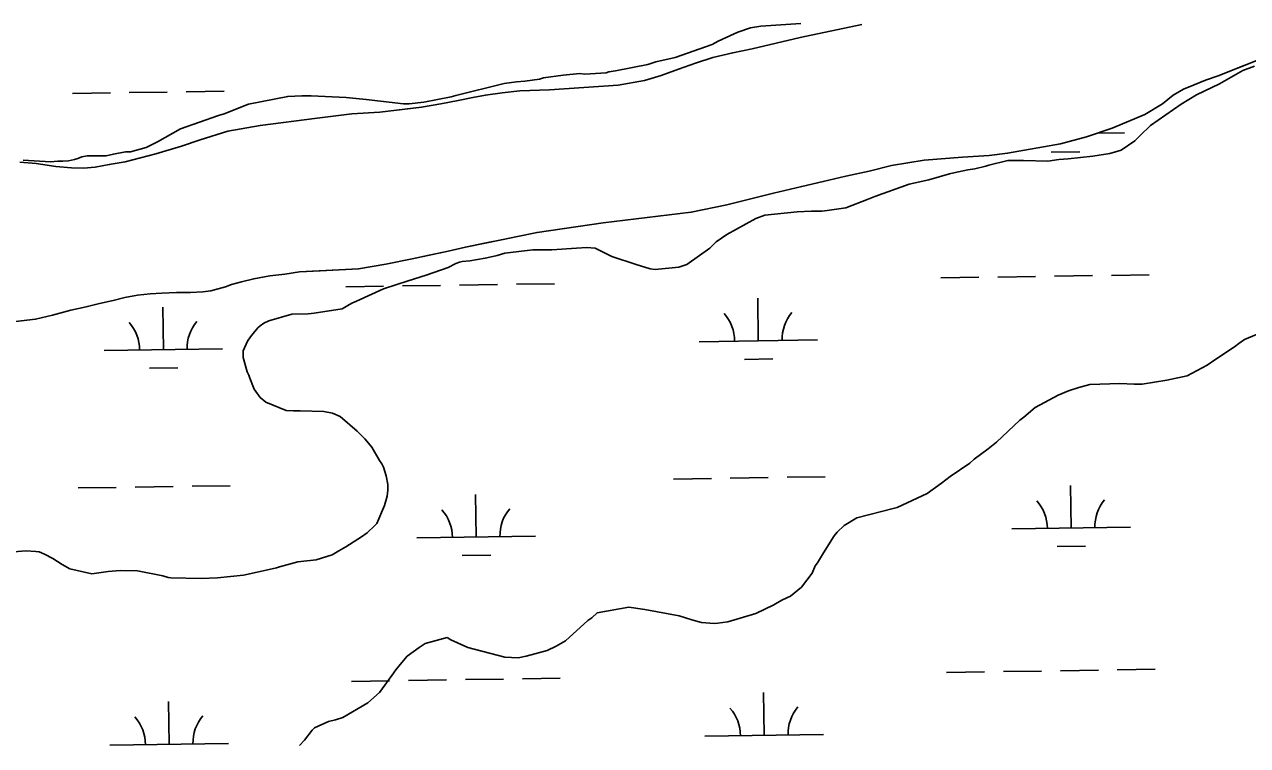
# Model space of a CAD drawing. Extents: x 3807117 to 3845308, y 337856 to 363736.
# Drawn here: x 3835869 to 3836900, y 344394 to 345002 of the extents above; entities that cross this region are included whole.
import ezdxf

# ---------------------------------------------------------------- set-up
doc = ezdxf.new("R2010")
doc.units = 0
for name, color, linetype in [('V-SITE-VEGE', 7, 'Continuous'), ('V-TOPO-SHOR', 7, 'Continuous'), ('V-WETL-SWMP', 7, 'Continuous')]:
    doc.layers.add(name, color=color, linetype=linetype)

msp = doc.modelspace()

# ---------------------------------------------------------------- linework, layer by layer
at = {"layer": 'V-SITE-VEGE'}
for p, q in [((3836896.2, 344963.3), (3836905.9, 344967)), ((3836876.4, 344952.2), (3836896.2, 344963.3)), ((3836857.1, 344942.9), (3836876.4, 344952.2)), ((3836818.4, 344917), (3836844.2, 344935.1)), ((3836844.2, 344935.1), (3836857.1, 344942.9)), ((3836809.7, 344908.7), (3836818.4, 344917)), ((3836793.5, 344896.3), (3836805.1, 344904.1)), ((3836805.1, 344904.1), (3836809.7, 344908.7)), ((3836783.9, 344893.5), (3836790.8, 344895.3)), ((3836790.8, 344895.3), (3836793.5, 344896.3)), ((3836679.3, 344882.7), (3836682, 344883.6)), ((3836682, 344883.6), (3836698.1, 344887.4)), ((3836698.1, 344887.4), (3836711.1, 344887.4)), ((3836711.1, 344887.4), (3836731.8, 344886.9)), ((3836731.8, 344886.9), (3836741, 344888.3)), ((3836741, 344888.3), (3836748.8, 344888.8)), ((3836748.8, 344888.8), (3836769.6, 344891.2)), ((3836769.6, 344891.2), (3836783.9, 344893.5)), ((3836631.3, 344871.1), (3836648.9, 344876.2)), ((3836648.9, 344876.2), (3836652.5, 344877.1)), ((3836652.5, 344877.1), (3836664.1, 344879.5)), ((3836664.1, 344879.5), (3836670, 344880.4)), ((3836670, 344880.4), (3836679.3, 344882.7)), ((3836585.7, 344857.2), (3836614.8, 344867.4)), ((3836614.8, 344867.4), (3836631.3, 344871.1)), ((3836561.3, 344847.5), (3836580.2, 344854.9)), ((3836580.2, 344854.9), (3836585.7, 344857.2)), ((3836493.1, 344841.4), (3836520.3, 344844.2)), ((3836520.3, 344844.2), (3836532.3, 344844.7)), ((3836532.3, 344844.7), (3836541, 344844.7)), ((3836541, 344844.7), (3836545.7, 344845.2)), ((3836545.7, 344845.2), (3836561.3, 344847.5)), ((3836460.9, 344825.2), (3836485.3, 344838.6)), ((3836485.3, 344838.6), (3836493.1, 344841.4)), ((3836452.1, 344818.8), (3836460.9, 344825.2)), ((3836273.8, 344809.3), (3836297.3, 344812.1)), ((3836297.3, 344812.1), (3836313.4, 344812.1)), ((3836313.4, 344812.1), (3836334.1, 344813.5)), ((3836334.1, 344813.5), (3836342.9, 344814)), ((3836342.9, 344814), (3836349.8, 344813.5)), ((3836349.8, 344813.5), (3836364.1, 344806.6)), ((3836427.3, 344799.8), (3836446.6, 344813.7)), ((3836446.6, 344813.7), (3836452.1, 344818.8)), ((3836232.3, 344800.5), (3836235.5, 344801.8)), ((3836235.5, 344801.8), (3836237.8, 344802.3)), ((3836237.8, 344802.3), (3836244.3, 344802.8)), ((3836244.3, 344802.8), (3836257.2, 344805.1)), ((3836257.2, 344805.1), (3836263.6, 344806.5)), ((3836263.6, 344806.5), (3836267.3, 344807.4)), ((3836267.3, 344807.4), (3836273.8, 344809.3)), ((3836364.1, 344806.6), (3836384.4, 344799.8)), ((3836192.2, 344786.1), (3836207.4, 344790.7)), ((3836207.4, 344790.7), (3836225.9, 344797.2)), ((3836225.9, 344797.2), (3836232.3, 344800.5)), ((3836384.4, 344799.8), (3836396.4, 344796.1)), ((3836396.4, 344796.1), (3836400.5, 344795.6)), ((3836400.5, 344795.6), (3836420.4, 344797.5)), ((3836420.4, 344797.5), (3836427.3, 344799.8)), ((3836171.5, 344779.2), (3836192.2, 344786.1)), ((3836148.5, 344769), (3836171.5, 344779.2)), ((3836113, 344758.8), (3836136.5, 344762.5)), ((3836136.5, 344762.5), (3836144.8, 344767.1)), ((3836144.8, 344767.1), (3836148.5, 344769)), ((3836067.4, 344748.1), (3836070.6, 344750.4)), ((3836070.6, 344750.4), (3836074.7, 344752.3)), ((3836074.7, 344752.3), (3836094.1, 344757.8)), ((3836094.1, 344757.8), (3836107.9, 344758.3)), ((3836107.9, 344758.3), (3836113, 344758.8)), ((3836059.1, 344738.9), (3836061.4, 344741.7)), ((3836061.4, 344741.7), (3836065.5, 344746.3)), ((3836065.5, 344746.3), (3836067.4, 344748.1)), ((3836907.6, 344740.7), (3836897.5, 344736.5)), ((3836053.1, 344726.9), (3836056.8, 344735.2)), ((3836056.8, 344735.2), (3836059.1, 344738.9)), ((3836889.2, 344730.5), (3836872.6, 344719.4)), ((3836892.9, 344733.3), (3836889.2, 344730.5)), ((3836897.5, 344736.5), (3836892.9, 344733.3)), ((3836053.1, 344721.4), (3836053.1, 344726.9)), ((3836056.4, 344709.4), (3836053.1, 344721.4)), ((3836872.6, 344719.4), (3836866.2, 344714.8)), ((3836057.8, 344706.6), (3836056.4, 344709.4)), ((3836866.2, 344714.8), (3836849.1, 344706)), ((3836058.7, 344703.9), (3836057.8, 344706.6)), ((3836062.4, 344694.6), (3836058.7, 344703.9)), ((3836767.1, 344698.5), (3836757.9, 344696.2)), ((3836792.5, 344699.5), (3836767.1, 344698.5)), ((3836804.4, 344699), (3836792.5, 344699.5)), ((3836811.4, 344699), (3836804.4, 344699)), ((3836832.1, 344702.3), (3836811.4, 344699)), ((3836849.1, 344706), (3836832.1, 344702.3)), ((3836067.5, 344687.7), (3836062.4, 344694.6)), ((3836072.1, 344683.6), (3836067.5, 344687.7)), ((3836740.4, 344689.7), (3836721.1, 344679.1)), ((3836749.1, 344693.4), (3836740.4, 344689.7)), ((3836757.9, 344696.2), (3836749.1, 344693.4)), ((3836089.2, 344676.7), (3836072.1, 344683.6)), ((3836721.1, 344679.1), (3836711.4, 344671.2)), ((3836095.6, 344676.3), (3836089.2, 344676.7)), ((3836101.1, 344676.3), (3836095.6, 344676.3)), ((3836121, 344675.8), (3836101.1, 344676.3)), ((3836128.3, 344674.5), (3836121, 344675.8)), ((3836134.8, 344671.7), (3836128.3, 344674.5)), ((3836149.1, 344659.3), (3836134.8, 344671.7)), ((3836708.2, 344668.4), (3836688.4, 344650)), ((3836711.4, 344671.2), (3836708.2, 344668.4)), ((3836155.6, 344652.8), (3836149.1, 344659.3)), ((3836161.6, 344645.9), (3836155.6, 344652.8)), ((3836688.4, 344650), (3836681.5, 344644.4)), ((3836168, 344634.4), (3836161.6, 344645.9)), ((3836681.5, 344644.4), (3836669.5, 344635.7)), ((3836169.9, 344631.7), (3836168, 344634.4)), ((3836171.3, 344628.9), (3836169.9, 344631.7)), ((3836173.6, 344621.5), (3836171.3, 344628.9)), ((3836665.8, 344632.4), (3836649.2, 344620.9)), ((3836669.5, 344635.7), (3836665.8, 344632.4)), ((3836175, 344614.2), (3836173.6, 344621.5)), ((3836641.9, 344615.3), (3836629.9, 344606.6)), ((3836649.2, 344620.9), (3836641.9, 344615.3)), ((3836174.5, 344604.5), (3836175, 344609.6)), ((3836175, 344609.6), (3836175, 344614.2)), ((3836629.9, 344606.6), (3836604.6, 344595)), ((3836165.8, 344581.4), (3836172.2, 344596.6)), ((3836172.2, 344596.6), (3836174.5, 344604.5)), ((3836604.6, 344595), (3836601.3, 344594.1)), ((3836570.5, 344586.2), (3836559.9, 344579.7)), ((3836601.3, 344594.1), (3836570.5, 344586.2)), ((3836157.5, 344573.6), (3836164, 344579.6)), ((3836164, 344579.6), (3836165.8, 344581.4)), ((3836553.9, 344574.2), (3836551.6, 344571)), ((3836559.9, 344579.7), (3836553.9, 344574.2)), ((3836139.6, 344561.6), (3836152.9, 344570.3)), ((3836152.9, 344570.3), (3836157.5, 344573.6)), ((3836551.6, 344571), (3836542.4, 344556.6)), ((3835852.4, 344557), (3835869.9, 344558.4)), ((3835869.9, 344558.4), (3835878.2, 344557.9)), ((3835878.2, 344557.9), (3835881, 344557.5)), ((3835881, 344557.5), (3835885.6, 344555.6)), ((3835885.6, 344555.6), (3835892.5, 344552)), ((3836114.7, 344550.9), (3836128.1, 344555.1)), ((3836128.1, 344555.1), (3836133.6, 344558.3)), ((3836133.6, 344558.3), (3836139.6, 344561.6)), ((3836542.4, 344556.6), (3836537.4, 344548.3)), ((3835892.5, 344552), (3835900.4, 344546.9)), ((3835900.4, 344546.9), (3835906.8, 344543.2)), ((3835906.8, 344543.2), (3835925.3, 344539.1)), ((3836072.3, 344542.1), (3836081.1, 344544)), ((3836081.1, 344544), (3836083.8, 344544.9)), ((3836083.8, 344544.9), (3836099, 344549.1)), ((3836099, 344549.1), (3836101.8, 344549.5)), ((3836101.8, 344549.5), (3836114.7, 344550.9)), ((3836535.5, 344545.6), (3836532.8, 344539.6)), ((3836537.4, 344548.3), (3836535.5, 344545.6)), ((3835925.3, 344539.1), (3835939.1, 344541)), ((3835939.1, 344541), (3835949.2, 344541.9)), ((3835949.2, 344541.9), (3835964, 344541.5)), ((3835964, 344541.5), (3835985.2, 344537.4)), ((3835985.2, 344537.4), (3835989.8, 344536)), ((3835989.8, 344536), (3835992.1, 344535.5)), ((3835992.1, 344535.5), (3836017.5, 344535.1)), ((3836017.5, 344535.1), (3836031.3, 344535.6)), ((3836031.3, 344535.6), (3836053.4, 344537.9)), ((3836053.4, 344537.9), (3836064.9, 344540.3)), ((3836064.9, 344540.3), (3836072.3, 344542.1)), ((3836532.8, 344539.6), (3836524, 344527.6)), ((3836524, 344527.6), (3836514.8, 344520.2)), ((3836500.5, 344512.8), (3836485.3, 344505.4)), ((3836503.3, 344514.6), (3836500.5, 344512.8)), ((3836507.9, 344517), (3836503.3, 344514.6)), ((3836514.8, 344520.2), (3836507.9, 344517)), ((3836347.1, 344502), (3836343.8, 344499.7)), ((3836351.7, 344506.1), (3836347.1, 344502)), ((3836378.4, 344510.8), (3836351.7, 344506.1)), ((3836391.8, 344508.9), (3836378.4, 344510.8)), ((3836420.8, 344503.5), (3836391.8, 344508.9)), ((3836431.4, 344500.2), (3836420.8, 344503.5)), ((3836485.3, 344505.4), (3836461.8, 344498.5)), ((3836343.8, 344499.7), (3836325, 344482.6)), ((3836439.7, 344498), (3836431.4, 344500.2)), ((3836450.3, 344497), (3836439.7, 344498)), ((3836453.5, 344497.5), (3836450.3, 344497)), ((3836461.8, 344498.5), (3836453.5, 344497.5)), ((3836225, 344485.2), (3836206.5, 344480.1)), ((3836228.2, 344483.3), (3836225, 344485.2)), ((3836242.5, 344476.9), (3836228.2, 344483.3)), ((3836325, 344482.6), (3836317.1, 344478)), ((3836201.5, 344476.9), (3836191.3, 344469.5)), ((3836206.5, 344480.1), (3836201.5, 344476.9)), ((3836273.8, 344468.7), (3836242.5, 344476.9)), ((3836309.3, 344474.2), (3836291.8, 344469.6)), ((3836317.1, 344478), (3836309.3, 344474.2)), ((3836185.4, 344462.5), (3836181.7, 344457.9)), ((3836191.3, 344469.5), (3836185.4, 344462.5)), ((3836284.9, 344468.2), (3836273.8, 344468.7)), ((3836291.8, 344469.6), (3836284.9, 344468.2)), ((3836178.5, 344453.3), (3836167.9, 344439)), ((3836181.7, 344457.9), (3836178.5, 344453.3)), ((3836158.2, 344430.2), (3836137, 344417.8)), ((3836167.9, 344439), (3836158.2, 344430.2)), ((3836113.1, 344409), (3836111.2, 344407.1)), ((3836125, 344414.5), (3836113.1, 344409)), ((3836131, 344415.9), (3836125, 344414.5)), ((3836137, 344417.8), (3836131, 344415.9)), ((3836104.8, 344398.8), (3836100.6, 344394.2)), ((3836111.2, 344407.1), (3836104.8, 344398.8))]:
    msp.add_line(p, q, dxfattribs=at)
msp.add_lwpolyline([(3836523.3, 345003), (3836489.6, 345000.7), (3836480.9, 344999.3), (3836470.3, 344995.6), (3836467.1, 344994.2), (3836453.7, 344988.2), (3836448.6, 344985.4), (3836417.3, 344974.3), (3836401.2, 344970.6), (3836394.3, 344968.3), (3836367.1, 344963.2), (3836361.5, 344962.2), (3836359.2, 344961.3), (3836341.3, 344960.3), (3836337.1, 344960.8), (3836322.8, 344959.4), (3836306.2, 344957.1), (3836303, 344956.1), (3836290.6, 344954.3), (3836283.7, 344953.8), (3836273.1, 344952.4), (3836232.5, 344942.2), (3836228.4, 344941.3), (3836205.3, 344936.6), (3836192.9, 344935.2), (3836188.3, 344935.2), (3836156.9, 344938.9), (3836139.9, 344940.7), (3836110.4, 344942), (3836102.6, 344942), (3836090.6, 344941.5), (3836057.4, 344935), (3836037.1, 344926.7), (3836032.1, 344925.3), (3836000.3, 344914.2), (3835980.9, 344903.1), (3835971.3, 344898.5), (3835957.9, 344894.8), (3835953.8, 344894.8), (3835943.6, 344892.9), (3835937.6, 344891.5), (3835921.5, 344891.5), (3835916.9, 344890.6), (3835913.7, 344889.2), (3835910.9, 344888.2), (3835905.8, 344887.3), (3835900.8, 344886.9), (3835896.6, 344886.8), (3835890.6, 344886.4), (3835867.6, 344887.7)], dxfattribs=at)
at = {"layer": 'V-TOPO-SHOR'}
for points in [[(3835864.7, 344886.2), (3835878.4, 344884.9), (3835894.9, 344882.5), (3835908.2, 344881.4), (3835918.4, 344881), (3835928.1, 344882), (3835940.1, 344884), (3835953.6, 344886.4), (3835979.4, 344893.1), (3836000.9, 344899.7), (3836016.7, 344905), (3836040, 344912.1), (3836067.4, 344916.9), (3836115.5, 344923.3), (3836144.8, 344926.7), (3836168.2, 344928.1), (3836187.2, 344930.5), (3836203.4, 344932.5), (3836219.7, 344935.3), (3836234.4, 344938.1), (3836246.8, 344940.7), (3836257.4, 344942.7), (3836271.4, 344944.5), (3836286.3, 344946.1), (3836311.5, 344947.1), (3836369.3, 344950.9), (3836391.6, 344954.9), (3836405.5, 344959.1), (3836420.2, 344964.6), (3836434.4, 344969.6), (3836449.2, 344974.2), (3836466, 344978.3), (3836482.2, 344981.7), (3836522.8, 344991.1), (3836574.7, 345002.2)], [(3836742.5, 344901.5), (3836764.4, 344907.5), (3836786, 344914.8), (3836813.5, 344926.3), (3836828.4, 344935.4), (3836837.3, 344942.7), (3836846.2, 344947.6), (3836855, 344951.4), (3836864.7, 344955.2), (3836875.5, 344958.9), (3836886.6, 344963.3), (3836908.1, 344971.8)], [(3835861.1, 344751.6), (3835877.9, 344753.6), (3835892.1, 344757), (3835907.8, 344761.2), (3835920.6, 344764.1), (3835931.9, 344766.9), (3835943.3, 344769.5), (3835953.2, 344771.9), (3835963.8, 344773.9), (3835974.7, 344775.1), (3835984.5, 344775.5), (3835996.8, 344776.3), (3836008.6, 344776.1), (3836018.9, 344776.7), (3836025.8, 344777.7), (3836031.9, 344779.3), (3836038.2, 344781.1), (3836043.3, 344782.9), (3836051.6, 344785.3), (3836061.9, 344787.8), (3836075.5, 344790.2), (3836088.1, 344791.6), (3836100.5, 344793.6), (3836118.1, 344794.4), (3836150.4, 344796.1), (3836173.3, 344800.2), (3836195.6, 344804.6), (3836209.8, 344807.6), (3836225.8, 344811), (3836240.5, 344814.5), (3836258.1, 344818.1), (3836270.9, 344820.7), (3836284.3, 344823.3), (3836300.9, 344826.9), (3836356.7, 344835), (3836430.9, 344843.8), (3836461, 344850.2), (3836500.3, 344859.9), (3836524.1, 344865.7), (3836542.3, 344869.7), (3836561.4, 344874.2), (3836580.9, 344878.6), (3836599.9, 344883.2), (3836627.5, 344887.9), (3836659.8, 344890.4), (3836682.3, 344891.6), (3836697.7, 344893.6), (3836742.5, 344901.5)]]:
    msp.add_lwpolyline(points, dxfattribs=at)
at = {"layer": 'V-WETL-SWMP'}
for p, q in [((3836522.8, 344991.1), (3836574.7, 345002.2)), ((3836482.2, 344981.7), (3836522.8, 344991.1)), ((3836449.2, 344974.2), (3836466, 344978.3)), ((3836466, 344978.3), (3836482.2, 344981.7)), ((3836420.2, 344964.6), (3836434.4, 344969.6)), ((3836434.4, 344969.6), (3836449.2, 344974.2)), ((3836908.1, 344971.8), (3836875.5, 344958.9)), ((3836391.6, 344954.9), (3836405.5, 344959.1)), ((3836405.5, 344959.1), (3836420.2, 344964.6)), ((3836875.5, 344958.9), (3836864.7, 344955.2)), ((3836005, 344945.5), (3836037, 344946)), ((3836271.4, 344944.5), (3836286.3, 344946.1)), ((3836286.3, 344946.1), (3836311.5, 344947.1)), ((3836311.5, 344947.1), (3836369.3, 344950.9)), ((3836369.3, 344950.9), (3836391.6, 344954.9)), ((3836846.2, 344947.6), (3836837.3, 344942.7)), ((3836855, 344951.4), (3836846.2, 344947.6)), ((3836864.7, 344955.2), (3836855, 344951.4)), ((3835909, 344944), (3835941, 344944.5)), ((3835957, 344944.8), (3835989, 344945.2)), ((3836203.4, 344932.5), (3836219.7, 344935.3)), ((3836219.7, 344935.3), (3836234.4, 344938.1)), ((3836234.4, 344938.1), (3836246.8, 344940.7)), ((3836246.8, 344940.7), (3836257.4, 344942.7)), ((3836257.4, 344942.7), (3836271.4, 344944.5)), ((3836828.4, 344935.4), (3836813.5, 344926.3)), ((3836837.3, 344942.7), (3836828.4, 344935.4)), ((3836115.5, 344923.3), (3836144.8, 344926.7)), ((3836144.8, 344926.7), (3836168.2, 344928.1)), ((3836168.2, 344928.1), (3836203.4, 344932.5)), ((3836813.5, 344926.3), (3836786, 344914.8)), ((3836040, 344912.1), (3836067.4, 344916.9)), ((3836067.4, 344916.9), (3836115.5, 344923.3)), ((3836786, 344914.8), (3836764.4, 344907.5)), ((3836000.9, 344899.7), (3836016.7, 344905)), ((3836016.7, 344905), (3836040, 344912.1)), ((3836764.4, 344907.5), (3836742.5, 344901.5)), ((3836773.5, 344910.5), (3836796.4, 344910.9)), ((3835979.4, 344893.1), (3836000.9, 344899.7)), ((3836742.5, 344901.5), (3836697.7, 344893.6)), ((3836734.6, 344894.5), (3836758.6, 344894.9)), ((3835864.7, 344886.2), (3835878.4, 344884.9)), ((3835878.4, 344884.9), (3835894.9, 344882.5)), ((3835928.1, 344882), (3835940.1, 344884)), ((3835940.1, 344884), (3835953.6, 344886.4)), ((3835953.6, 344886.4), (3835979.4, 344893.1)), ((3836627.5, 344887.9), (3836599.9, 344883.2)), ((3836659.8, 344890.4), (3836627.5, 344887.9)), ((3836682.3, 344891.6), (3836659.8, 344890.4)), ((3836697.7, 344893.6), (3836682.3, 344891.6)), ((3835894.9, 344882.5), (3835908.2, 344881.4)), ((3835908.2, 344881.4), (3835918.4, 344881)), ((3835918.4, 344881), (3835928.1, 344882)), ((3836561.4, 344874.2), (3836542.3, 344869.7)), ((3836580.9, 344878.6), (3836561.4, 344874.2)), ((3836599.9, 344883.2), (3836580.9, 344878.6)), ((3836524.1, 344865.7), (3836500.3, 344859.9)), ((3836542.3, 344869.7), (3836524.1, 344865.7)), ((3836500.3, 344859.9), (3836461, 344850.2)), ((3836430.9, 344843.8), (3836356.7, 344835)), ((3836461, 344850.2), (3836430.9, 344843.8)), ((3836356.7, 344835), (3836300.9, 344826.9)), ((3836284.3, 344823.3), (3836270.9, 344820.7)), ((3836300.9, 344826.9), (3836284.3, 344823.3)), ((3836240.5, 344814.5), (3836225.8, 344811)), ((3836270.9, 344820.7), (3836240.5, 344814.5)), ((3836195.6, 344804.6), (3836173.3, 344800.2)), ((3836225.8, 344811), (3836195.6, 344804.6)), ((3836088.1, 344791.6), (3836075.5, 344790.2)), ((3836100.5, 344793.6), (3836088.1, 344791.6)), ((3836150.4, 344796.1), (3836100.5, 344793.6)), ((3836173.3, 344800.2), (3836150.4, 344796.1)), ((3836785.3, 344790.6), (3836817.3, 344791.1)), ((3836038.2, 344781.1), (3836031.9, 344779.3)), ((3836043.3, 344782.9), (3836038.2, 344781.1)), ((3836051.6, 344785.3), (3836043.3, 344782.9)), ((3836061.9, 344787.8), (3836051.6, 344785.3)), ((3836075.5, 344790.2), (3836061.9, 344787.8)), ((3836139.5, 344781), (3836171.5, 344781.4)), ((3836187.5, 344781.7), (3836219.5, 344782.2)), ((3836235.5, 344782.4), (3836267.5, 344782.9)), ((3836283.5, 344783.1), (3836315.5, 344783.6)), ((3836641.4, 344788.5), (3836673.4, 344789)), ((3836689.4, 344789.2), (3836721.4, 344789.7)), ((3836737.3, 344789.9), (3836769.3, 344790.4)), ((3835953.2, 344771.9), (3835943.3, 344769.5)), ((3835963.8, 344773.9), (3835953.2, 344771.9)), ((3835974.7, 344775.1), (3835963.8, 344773.9)), ((3835984.5, 344775.5), (3835974.7, 344775.1)), ((3835996.8, 344776.3), (3835984.5, 344775.5)), ((3836008.6, 344776.1), (3835996.8, 344776.3)), ((3836018.9, 344776.7), (3836008.6, 344776.1)), ((3836025.8, 344777.7), (3836018.9, 344776.7)), ((3836031.9, 344779.3), (3836025.8, 344777.7)), ((3836487.5, 344735.4), (3836487, 344771.4)), ((3835907.8, 344761.2), (3835892.1, 344757)), ((3835920.6, 344764.1), (3835907.8, 344761.2)), ((3835931.9, 344766.9), (3835920.6, 344764.1)), ((3835943.3, 344769.5), (3835931.9, 344766.9)), ((3835985.7, 344727.9), (3835985.2, 344763.9)), ((3835877.9, 344753.6), (3835861.1, 344751.6)), ((3835892.1, 344757), (3835877.9, 344753.6)), ((3835935.7, 344727.2), (3836035.7, 344728.7)), ((3836437.6, 344734.7), (3836537.5, 344736.2)), ((3836475.8, 344719.8), (3836499.8, 344720.2)), ((3835973.9, 344712.3), (3835997.9, 344712.7)), ((3836415.9, 344618.9), (3836447.9, 344619.4)), ((3836463.9, 344619.6), (3836495.9, 344620.1)), ((3836511.9, 344620.4), (3836543.9, 344620.8)), ((3835914, 344611.4), (3835946, 344611.9)), ((3835962, 344612.1), (3835994, 344612.6)), ((3836010, 344612.8), (3836042, 344613.3)), ((3836249.5, 344570), (3836249, 344606)), ((3836751.4, 344577.5), (3836750.8, 344613.5)), ((3836701.4, 344576.8), (3836801.4, 344578.3)), ((3836199.5, 344569.2), (3836299.5, 344570.7)), ((3836237.8, 344554.4), (3836261.8, 344554.7)), ((3836739.6, 344561.9), (3836763.6, 344562.3)), ((3836240.5, 344449.8), (3836272.5, 344450.2)), ((3836288.5, 344450.5), (3836320.5, 344451)), ((3836646.3, 344455.8), (3836678.3, 344456.3)), ((3836694.3, 344456.6), (3836726.3, 344457)), ((3836742.3, 344457.3), (3836774.3, 344457.8)), ((3836790.3, 344458), (3836822.3, 344458.5)), ((3836144.5, 344448.3), (3836176.5, 344448.8)), ((3836192.5, 344449), (3836224.5, 344449.5)), ((3835990.7, 344395.3), (3835990.1, 344431.3)), ((3836492.5, 344402.8), (3836492, 344438.8)), ((3836442.5, 344402), (3836542.5, 344403.5)), ((3835940.7, 344394.5), (3836040.7, 344396))]:
    msp.add_line(p, q, dxfattribs=at)
for centre, start, end in [((3835930.5, 344727.6), 0.0865, 41.6302), ((3836040.9, 344729.2), 140.0865, 181.6302), ((3836432.3, 344735.1), 0.0865, 41.6302), ((3836542.8, 344736.7), 140.0865, 181.6302), ((3836696.1, 344577.2), 0.0865, 41.6302), ((3836806.6, 344578.8), 140.0865, 181.6302), ((3836194.3, 344569.6), 0.0865, 41.6302), ((3836304.8, 344571.3), 140.0865, 181.6302), ((3836045.9, 344396.6), 140.0865, 181.6302), ((3836437.3, 344402.4), 0.0865, 41.6302), ((3836547.8, 344404.1), 140.0865, 181.6302), ((3835935.4, 344394.9), 0.0865, 41.6302)]:
    msp.add_arc(centre, 35.2, start, end, dxfattribs=at)

doc.saveas('drawing.dxf')
